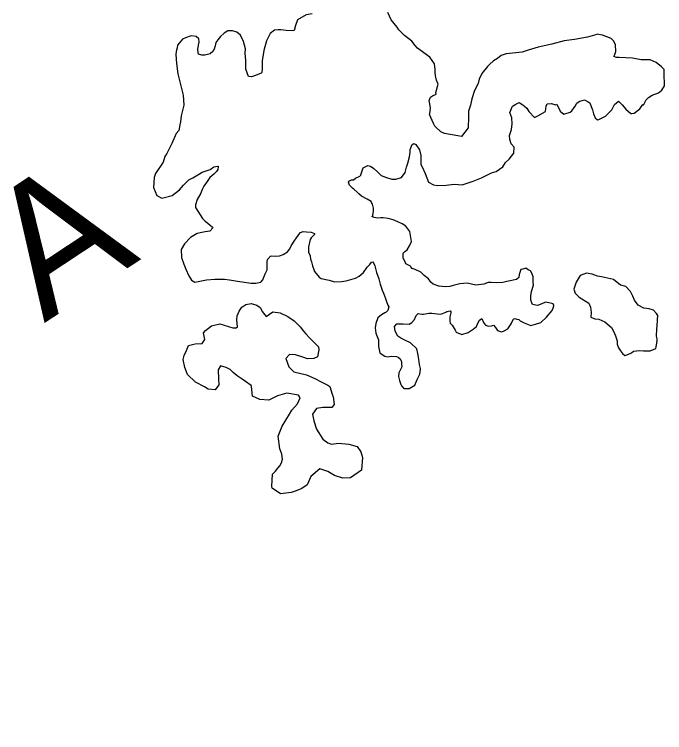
# Model space of a CAD drawing. Extents: x -492261 to -432772, y 1441225 to 1452922.
# Drawn here: x -461306.2 to -461260.2, y 1452176.4 to 1452227.1 of the extents above; entities that cross this region are included whole.
import ezdxf

# ---------------------------------------------------------------- set-up
doc = ezdxf.new("R2010")
doc.units = 0
doc.layers.add('Default', color=7, linetype='Continuous')

msp = doc.modelspace()

# ---------------------------------------------------------------- linework, layer by layer
at = {"layer": 'Default'}
for points in [[(-461285.14, 1452227.191), (-461285.565, 1452227.11), (-461286.187, 1452226.751), (-461286.332, 1452226.348), (-461286.427, 1452225.996), (-461286.552, 1452225.969), (-461286.979, 1452226.013), (-461287.355, 1452226.058), (-461287.555, 1452226.056), (-461287.806, 1452226.027), (-461288.103, 1452225.798), (-461288.372, 1452225.268), (-461288.563, 1452224.589), (-461288.679, 1452223.861), (-461288.671, 1452223.284), (-461288.693, 1452223.034), (-461288.742, 1452222.983), (-461289.141, 1452222.827), (-461289.44, 1452222.723), (-461289.641, 1452222.745), (-461289.823, 1452223.269), (-461289.825, 1452223.419), (-461289.832, 1452223.895), (-461289.888, 1452224.395), (-461289.867, 1452224.696), (-461289.999, 1452225.221), (-461290.206, 1452225.669), (-461290.459, 1452225.891), (-461290.786, 1452225.987), (-461291.112, 1452225.982), (-461291.36, 1452225.804), (-461291.632, 1452225.575), (-461291.805, 1452225.347), (-461291.952, 1452225.144), (-461291.999, 1452224.918), (-461292.072, 1452224.692), (-461292.17, 1452224.515), (-461292.343, 1452224.362), (-461292.742, 1452224.257), (-461292.943, 1452224.254), (-461293.169, 1452224.326), (-461293.195, 1452224.376), (-461293.196, 1452224.451), (-461293.223, 1452224.651), (-461293.178, 1452224.977), (-461293.13, 1452225.178), (-461293.158, 1452225.404), (-461293.336, 1452225.576), (-461293.687, 1452225.622), (-461294.086, 1452225.491), (-461294.31, 1452225.388), (-461294.655, 1452224.957), (-461294.678, 1452224.782), (-461294.75, 1452224.53), (-461294.772, 1452224.304), (-461294.739, 1452223.678), (-461294.629, 1452222.953), (-461294.417, 1452222.104), (-461294.258, 1452221.43), (-461294.224, 1452220.729), (-461294.414, 1452219.974), (-461294.459, 1452219.548), (-461294.506, 1452219.347), (-461294.576, 1452218.945), (-461294.748, 1452218.717), (-461295.065, 1452218.011), (-461295.406, 1452217.305), (-461295.554, 1452217.102), (-461295.674, 1452216.7), (-461296.214, 1452215.891), (-461296.311, 1452215.614), (-461296.352, 1452214.912), (-461296.119, 1452214.339), (-461295.766, 1452214.168), (-461295.042, 1452214.353), (-461294.52, 1452214.736), (-461294.249, 1452215.066), (-461293.853, 1452215.447), (-461293.58, 1452215.601), (-461293.108, 1452215.883), (-461292.909, 1452215.986), (-461292.709, 1452216.064), (-461292.36, 1452216.194), (-461292.087, 1452216.373), (-461291.812, 1452216.427), (-461291.787, 1452216.427), (-461291.787, 1452216.377), (-461291.809, 1452216.176), (-461291.907, 1452216.049), (-461292.105, 1452215.846), (-461292.378, 1452215.617)], [(-461279.548, 1452226.766), (-461279.805, 1452227.263)], [(-461276.037, 1452218.845), (-461276.417, 1452219.191), (-461276.468, 1452219.24), (-461276.571, 1452219.439), (-461276.855, 1452220.062), (-461276.83, 1452220.112), (-461276.786, 1452220.539), (-461276.841, 1452220.939), (-461276.868, 1452221.064), (-461276.771, 1452221.291), (-461276.647, 1452221.393), (-461276.373, 1452221.497), (-461276.399, 1452221.622), (-461276.231, 1452222.2), (-461276.361, 1452222.499), (-461276.415, 1452222.799), (-461276.443, 1452223.049), (-461276.446, 1452223.25), (-461276.501, 1452223.65), (-461276.833, 1452224.121), (-461277.238, 1452224.417), (-461277.693, 1452224.761), (-461277.871, 1452224.934), (-461278.101, 1452225.257), (-461278.607, 1452225.651), (-461279.013, 1452226.046), (-461279.141, 1452226.245), (-461279.548, 1452226.766)], [(-461271.17, 1452218.31), (-461271.199, 1452218.585), (-461271.054, 1452219.013), (-461271.009, 1452219.415), (-461271.04, 1452219.84), (-461271.17, 1452220.214), (-461270.976, 1452220.668), (-461270.752, 1452220.796), (-461270.503, 1452220.925), (-461270.25, 1452220.753), (-461270.124, 1452220.654), (-461269.971, 1452220.506), (-461269.818, 1452220.283), (-461269.437, 1452219.862), (-461269.188, 1452219.965), (-461268.641, 1452220.274), (-461268.595, 1452220.65), (-461268.523, 1452220.826), (-461268.222, 1452220.856), (-461267.946, 1452220.759), (-461267.846, 1452220.81), (-461267.614, 1452220.313), (-461267.361, 1452220.09), (-461266.911, 1452220.222), (-461266.787, 1452220.324), (-461266.541, 1452220.653), (-461266.444, 1452220.88), (-461266.345, 1452220.931), (-461266.22, 1452221.008), (-461265.896, 1452221.113), (-461265.644, 1452220.966), (-461265.517, 1452220.892), (-461265.414, 1452220.643), (-461265.335, 1452220.394), (-461265.257, 1452220.119), (-461265.128, 1452219.845), (-461264.976, 1452219.697), (-461264.876, 1452219.723), (-461264.403, 1452219.955), (-461263.958, 1452220.387), (-461263.762, 1452220.766), (-461263.49, 1452221.02), (-461263.236, 1452220.748), (-461262.981, 1452220.45), (-461262.626, 1452220.13), (-461262.551, 1452220.131), (-461262.376, 1452220.158), (-461261.98, 1452220.464), (-461261.758, 1452220.768), (-461261.732, 1452220.718), (-461261.537, 1452221.096), (-461261.364, 1452221.274), (-461261.115, 1452221.428), (-461260.667, 1452221.609), (-461260.419, 1452221.788), (-461260.247, 1452222.091), (-461260.226, 1452222.367), (-461260.256, 1452222.717), (-461260.263, 1452223.244), (-461260.441, 1452223.442), (-461260.82, 1452223.737), (-461261.249, 1452223.932), (-461261.875, 1452223.923), (-461262.503, 1452224.04), (-461263.43, 1452224.103), (-461263.631, 1452224.1), (-461263.807, 1452224.173), (-461263.759, 1452224.299), (-461263.687, 1452224.525), (-461263.693, 1452225.001), (-461263.821, 1452225.25), (-461263.999, 1452225.448), (-461264.628, 1452225.665), (-461265.03, 1452225.735), (-461265.03, 1452225.71), (-461265.679, 1452225.525), (-461266.603, 1452225.363), (-461267.329, 1452225.278), (-461268.203, 1452225.04), (-461269.177, 1452224.827), (-461269.875, 1452224.617), (-461270.299, 1452224.461), (-461271.425, 1452224.345), (-461271.774, 1452224.24), (-461272.047, 1452224.036), (-461272.32, 1452223.857), (-461272.618, 1452223.602), (-461272.741, 1452223.45), (-461273.16, 1452222.968), (-461273.33, 1452222.565), (-461273.402, 1452222.264), (-461273.67, 1452221.759), (-461273.863, 1452221.18), (-461273.957, 1452220.728), (-461274.102, 1452220.3), (-461274.096, 1452219.874), (-461274.112, 1452219.122), (-461274.58, 1452218.514), (-461274.856, 1452218.561), (-461275.785, 1452218.723), (-461276.037, 1452218.845)], [(-461273.564, 1452208.004), (-461274.192, 1452208.146), (-461274.693, 1452208.114), (-461275.167, 1452207.983), (-461275.417, 1452207.929), (-461275.692, 1452207.9), (-461275.943, 1452207.922), (-461276.169, 1452207.944), (-461276.194, 1452207.944), (-461276.596, 1452208.089), (-461276.749, 1452208.237), (-461276.927, 1452208.46), (-461277.231, 1452208.706), (-461277.459, 1452208.929), (-461277.863, 1452209.124), (-461278.064, 1452209.196), (-461278.166, 1452209.32), (-461278.191, 1452209.345), (-461278.519, 1452209.516), (-461278.571, 1452209.665), (-461278.7, 1452209.914), (-461278.704, 1452210.265), (-461278.605, 1452210.367), (-461278.432, 1452210.519), (-461278.26, 1452210.797), (-461278.114, 1452211.1), (-461278.249, 1452211.8), (-461278.529, 1452212.172), (-461278.782, 1452212.344), (-461279.084, 1452212.49), (-461279.412, 1452212.636), (-461279.764, 1452212.731), (-461280.115, 1452212.777), (-461280.291, 1452212.774), (-461280.516, 1452212.746), (-461280.767, 1452212.793), (-461280.918, 1452212.866), (-461280.844, 1452212.942), (-461280.798, 1452213.243), (-461280.8, 1452213.444), (-461280.88, 1452213.743), (-461280.956, 1452213.843), (-461280.982, 1452213.917), (-461281.26, 1452214.089), (-461281.664, 1452214.309), (-461281.841, 1452214.457), (-461281.968, 1452214.581), (-461282.196, 1452214.803), (-461282.297, 1452214.877), (-461282.399, 1452214.976), (-461282.5, 1452215.074), (-461282.579, 1452215.299), (-461282.554, 1452215.349), (-461282.355, 1452215.452), (-461282.23, 1452215.454), (-461282.081, 1452215.581), (-461281.782, 1452215.711), (-461281.708, 1452215.787), (-461281.709, 1452215.812), (-461281.588, 1452216.164), (-461281.539, 1452216.29), (-461281.216, 1452216.47), (-461281.015, 1452216.423), (-461280.787, 1452216.25), (-461280.509, 1452216.003), (-461280.255, 1452215.756), (-461279.877, 1452215.611), (-461279.5, 1452215.491), (-461279.224, 1452215.495), (-461278.825, 1452215.625), (-461278.579, 1452215.979), (-461278.484, 1452216.357), (-461278.388, 1452216.634), (-461278.268, 1452217.086), (-461278.222, 1452217.413), (-461278.225, 1452217.588), (-461278.079, 1452217.941), (-461277.955, 1452218.018), (-461277.804, 1452217.944), (-461277.548, 1452217.572), (-461277.468, 1452217.172), (-461277.459, 1452216.546), (-461277.357, 1452216.372), (-461277.15, 1452215.899), (-461276.917, 1452215.3), (-461276.564, 1452215.105), (-461276.262, 1452215.059), (-461275.661, 1452215.067), (-461275.111, 1452215.15), (-461274.535, 1452215.107), (-461273.761, 1452215.368), (-461273.163, 1452215.602), (-461272.466, 1452215.937), (-461272.142, 1452216.042), (-461271.67, 1452216.374), (-461271.474, 1452216.677), (-461271.227, 1452216.906), (-461270.881, 1452217.337), (-461270.862, 1452217.763), (-461271.065, 1452217.986), (-461271.17, 1452218.31)], [(-461292.378, 1452215.617), (-461292.574, 1452215.339), (-461292.796, 1452215.01), (-461292.918, 1452214.783), (-461293.014, 1452214.506), (-461293.284, 1452214.076), (-461293.379, 1452213.699), (-461293.402, 1452213.498), (-461292.891, 1452212.729), (-461292.713, 1452212.531), (-461292.51, 1452212.383), (-461292.181, 1452212.112), (-461292.155, 1452212.062), (-461292.378, 1452211.834), (-461292.703, 1452211.779), (-461292.953, 1452211.726), (-461293.278, 1452211.671), (-461293.75, 1452211.389), (-461294.17, 1452210.932), (-461294.415, 1452210.528), (-461294.383, 1452209.977), (-461294.226, 1452209.503), (-461294.071, 1452209.155), (-461293.864, 1452208.681), (-461293.685, 1452208.358), (-461293.433, 1452208.236), (-461292.608, 1452208.398), (-461292.032, 1452208.431), (-461291.331, 1452208.44), (-461290.98, 1452208.395), (-461290.427, 1452208.302), (-461289.925, 1452208.234), (-461289.474, 1452208.165), (-461289.123, 1452208.144), (-461288.773, 1452208.224), (-461288.625, 1452208.402), (-461288.455, 1452208.805), (-461288.334, 1452209.107), (-461288.336, 1452209.282), (-461288.316, 1452209.659), (-461288.293, 1452209.834), (-461288.096, 1452210.062), (-461287.996, 1452210.089), (-461287.72, 1452210.068), (-461287.445, 1452210.096), (-461287.195, 1452210.175), (-461286.898, 1452210.379), (-461286.725, 1452210.582), (-461286.627, 1452210.784), (-461286.357, 1452211.189), (-461286.308, 1452211.289), (-461286.087, 1452211.593), (-461285.964, 1452211.745), (-461285.789, 1452211.798), (-461285.538, 1452211.776), (-461285.212, 1452211.755), (-461284.985, 1452211.658), (-461284.984, 1452211.583), (-461285.207, 1452211.354), (-461285.28, 1452211.228), (-461285.399, 1452210.725), (-461285.394, 1452210.35), (-461285.29, 1452210.075), (-461285.262, 1452209.85), (-461285.184, 1452209.651), (-461285.131, 1452209.376), (-461285.027, 1452209.127), (-461284.975, 1452208.977), (-461284.644, 1452208.581), (-461284.518, 1452208.482), (-461283.94, 1452208.365), (-461283.789, 1452208.317), (-461283.538, 1452208.245), (-461283.062, 1452208.277), (-461282.737, 1452208.331), (-461282.088, 1452208.515), (-461281.814, 1452208.644), (-461281.517, 1452208.899), (-461281.246, 1452209.278), (-461281.222, 1452209.304), (-461281.074, 1452209.481), (-461280.951, 1452209.633), (-461280.851, 1452209.66), (-461280.8, 1452209.585), (-461280.722, 1452209.386), (-461280.59, 1452208.911), (-461280.434, 1452208.463), (-461280.329, 1452208.088), (-461280.198, 1452207.664), (-461280.095, 1452207.44), (-461279.965, 1452207.066), (-461279.887, 1452206.866), (-461279.783, 1452206.592), (-461279.732, 1452206.493), (-461279.803, 1452206.216), (-461279.902, 1452206.114), (-461280.002, 1452206.063), (-461280.25, 1452205.909), (-461280.498, 1452205.705), (-461280.643, 1452205.303), (-461280.689, 1452205.001)], [(-461268.287, 1452206.748), (-461268.638, 1452206.818), (-461268.912, 1452206.689), (-461269.211, 1452206.585), (-461269.563, 1452206.655), (-461269.614, 1452206.755), (-461269.692, 1452206.954), (-461269.696, 1452207.255), (-461269.65, 1452207.556), (-461269.506, 1452208.009), (-461269.509, 1452208.235), (-461269.514, 1452208.611), (-461269.617, 1452208.86), (-461269.72, 1452209.034), (-461269.871, 1452209.107), (-461270.048, 1452209.205), (-461270.247, 1452209.152), (-461270.397, 1452209.125), (-461270.518, 1452208.772), (-461270.54, 1452208.547), (-461270.689, 1452208.419), (-461271.388, 1452208.284), (-461271.663, 1452208.206), (-461272.088, 1452208.175), (-461272.489, 1452208.194), (-461272.69, 1452208.192), (-461273.014, 1452208.087), (-461273.564, 1452208.004)], [(-461263.85, 1452208.412), (-461264.679, 1452208.601), (-461264.98, 1452208.647), (-461265.358, 1452208.792), (-461265.759, 1452208.862), (-461266.208, 1452208.705), (-461266.477, 1452208.226), (-461266.646, 1452207.722), (-461266.542, 1452207.448), (-461266.263, 1452207.176)], [(-461263.356, 1452208.009), (-461263.85, 1452208.412)], [(-461266.263, 1452207.176), (-461265.581, 1452206.735), (-461265.477, 1452206.46), (-461265.422, 1452206.085), (-461265.443, 1452205.759), (-461265.166, 1452205.638), (-461264.89, 1452205.616), (-461264.461, 1452205.422), (-461263.98, 1452205.027), (-461263.851, 1452204.753), (-461263.697, 1452204.43), (-461263.592, 1452204.08), (-461263.589, 1452203.855), (-461263.485, 1452203.581), (-461263.357, 1452203.382), (-461263.204, 1452203.184), (-461263.052, 1452203.035), (-461262.828, 1452203.114), (-461262.579, 1452203.242), (-461262.43, 1452203.344), (-461262.005, 1452203.4), (-461261.729, 1452203.379), (-461261.654, 1452203.38), (-461261.253, 1452203.386), (-461260.854, 1452203.541), (-461260.807, 1452203.767), (-461260.761, 1452204.094), (-461260.763, 1452204.219), (-461260.791, 1452204.419), (-461260.772, 1452204.92), (-461260.75, 1452205.146), (-461260.731, 1452205.572), (-461260.71, 1452205.873), (-461260.812, 1452206.022), (-461261.015, 1452206.245), (-461261.317, 1452206.341), (-461261.693, 1452206.386), (-461262.097, 1452206.606), (-461262.352, 1452206.954), (-461262.481, 1452207.228), (-461262.636, 1452207.576), (-461262.966, 1452207.923), (-461263.318, 1452208.018), (-461263.356, 1452208.009)], [(-461287.552, 1452197.341), (-461287.261, 1452198.047), (-461286.746, 1452198.906), (-461286.574, 1452199.184), (-461286.18, 1452199.64), (-461285.984, 1452200.044), (-461286.112, 1452200.242), (-461286.941, 1452200.381), (-461287.59, 1452200.197), (-461288.212, 1452199.888), (-461288.839, 1452199.93), (-461289.368, 1452200.173), (-461289.427, 1452200.849), (-461289.453, 1452200.924), (-461289.858, 1452201.219), (-461290.085, 1452201.366), (-461290.439, 1452201.612), (-461290.718, 1452201.834), (-461290.946, 1452202.056), (-461291.224, 1452202.203), (-461291.626, 1452202.322), (-461291.798, 1452202.044), (-461291.764, 1452201.393), (-461291.733, 1452200.968), (-461292.004, 1452200.613), (-461292.506, 1452200.657), (-461292.759, 1452200.829), (-461293.389, 1452201.171), (-461293.948, 1452201.715), (-461294.154, 1452202.188), (-461294.262, 1452202.763), (-461294.191, 1452203.039), (-461294.02, 1452203.392), (-461293.874, 1452203.745), (-461293.425, 1452203.877), (-461292.924, 1452203.883), (-461292.728, 1452204.187), (-461292.834, 1452204.636), (-461292.686, 1452204.814), (-461292.265, 1452205.145), (-461291.665, 1452205.278), (-461290.759, 1452204.99), (-461290.509, 1452204.993), (-461290.41, 1452205.07), (-461290.466, 1452205.57), (-461290.445, 1452205.846), (-461290.299, 1452206.174), (-461290.127, 1452206.452), (-461289.829, 1452206.656), (-461289.454, 1452206.712), (-461289.052, 1452206.592), (-461288.825, 1452206.445), (-461288.722, 1452206.271), (-461288.67, 1452206.146), (-461288.39, 1452205.799), (-461287.919, 1452206.131), (-461287.417, 1452206.063), (-461286.862, 1452205.795), (-461286.407, 1452205.5), (-461286.001, 1452205.08), (-461285.746, 1452204.757), (-461285.593, 1452204.584), (-461285.339, 1452204.287)], [(-461280.689, 1452205.001), (-461280.661, 1452204.801), (-461280.634, 1452204.626), (-461280.452, 1452204.153), (-461280.448, 1452203.852), (-461280.446, 1452203.677), (-461280.365, 1452203.227), (-461280.34, 1452203.202), (-461280.011, 1452203.006), (-461279.785, 1452202.959), (-461279.56, 1452202.987), (-461279.184, 1452202.967), (-461279.058, 1452202.919), (-461278.932, 1452202.82), (-461278.88, 1452202.721), (-461278.828, 1452202.596), (-461278.826, 1452202.421), (-461278.799, 1452202.246), (-461279.019, 1452201.817), (-461279.04, 1452201.566), (-461278.988, 1452201.366), (-461278.962, 1452201.291), (-461278.882, 1452200.992), (-461278.831, 1452200.892), (-461278.653, 1452200.719), (-461278.278, 1452200.724), (-461277.88, 1452200.955), (-461277.71, 1452201.358), (-461277.54, 1452201.737), (-461277.494, 1452202.088), (-461277.495, 1452202.138), (-461277.548, 1452202.413), (-461277.604, 1452202.788), (-461277.631, 1452202.938), (-461277.684, 1452203.188), (-461277.738, 1452203.513), (-461278.195, 1452203.933), (-461278.548, 1452204.103), (-461278.876, 1452204.274), (-461279.078, 1452204.422), (-461279.283, 1452204.77), (-461279.312, 1452205.095), (-461279.164, 1452205.273), (-461278.714, 1452205.279), (-461278.287, 1452205.259), (-461278.089, 1452205.387), (-461277.916, 1452205.59), (-461277.794, 1452205.867), (-461277.646, 1452206.02), (-461277.395, 1452205.973), (-461277.27, 1452205.975), (-461276.895, 1452206.03), (-461276.694, 1452206.033), (-461276.318, 1452205.988), (-461276.042, 1452205.966), (-461275.693, 1452206.096), (-461275.619, 1452206.147), (-461275.394, 1452206.201), (-461275.343, 1452206.126), (-461275.342, 1452206.051), (-461275.413, 1452205.774), (-461275.409, 1452205.474), (-461275.382, 1452205.324), (-461275.256, 1452205.2), (-461275.025, 1452204.827), (-461274.973, 1452204.703), (-461274.57, 1452204.533), (-461274.121, 1452204.664), (-461273.773, 1452204.895), (-461273.526, 1452205.098), (-461273.428, 1452205.325), (-461273.306, 1452205.552), (-461273.157, 1452205.655), (-461273.028, 1452205.381), (-461272.9, 1452205.182), (-461272.674, 1452205.11), (-461272.474, 1452205.138), (-461272.324, 1452205.19), (-461272.172, 1452205.017), (-461272.044, 1452204.818), (-461271.767, 1452204.721), (-461271.617, 1452204.773), (-461271.319, 1452204.928), (-461271.122, 1452205.206), (-461271.049, 1452205.332), (-461270.902, 1452205.635), (-461270.828, 1452205.661), (-461270.677, 1452205.613), (-461270.526, 1452205.59), (-461270.45, 1452205.491), (-461270.349, 1452205.442), (-461270.147, 1452205.345), (-461269.694, 1452205.175), (-461269.344, 1452205.255), (-461268.97, 1452205.386), (-461268.574, 1452205.742), (-461268.18, 1452206.223), (-461268.082, 1452206.45), (-461268.059, 1452206.576), (-461268.111, 1452206.7), (-461268.287, 1452206.748)], [(-461285.339, 1452204.287), (-461284.705, 1452203.669), (-461284.677, 1452203.444), (-461284.77, 1452202.941), (-461285.019, 1452202.838), (-461285.47, 1452202.807), (-461285.797, 1452202.928), (-461286.325, 1452203.096), (-461286.752, 1452203.115), (-461286.998, 1452202.836), (-461286.79, 1452202.238), (-461286.435, 1452201.892), (-461285.555, 1452201.678), (-461284.95, 1452201.411), (-461284.497, 1452201.191), (-461284.042, 1452200.947), (-461283.891, 1452200.849), (-461283.734, 1452200.325), (-461283.656, 1452200.125), (-461283.598, 1452199.575), (-461283.746, 1452199.372), (-461284.397, 1452199.363), (-461284.847, 1452199.307), (-461285.118, 1452198.903), (-461285.036, 1452198.428), (-461284.828, 1452197.854), (-461284.393, 1452197.134), (-461284.039, 1452196.888), (-461283.787, 1452196.791), (-461283.287, 1452196.848), (-461282.56, 1452196.783), (-461281.956, 1452196.615), (-461281.701, 1452196.243), (-461281.595, 1452195.843), (-461281.658, 1452194.941), (-461282.428, 1452194.404), (-461282.979, 1452194.371), (-461283.557, 1452194.564), (-461284.037, 1452194.858), (-461284.591, 1452195.051), (-461285.235, 1452194.491), (-461285.503, 1452193.911), (-461285.875, 1452193.656), (-461286.274, 1452193.475), (-461286.623, 1452193.37), (-461287.373, 1452193.285), (-461287.98, 1452193.677), (-461288.006, 1452193.777), (-461288.006, 1452193.802), (-461287.942, 1452194.655), (-461287.745, 1452194.883), (-461287.572, 1452195.086), (-461287.424, 1452195.263), (-461287.302, 1452195.465), (-461287.23, 1452195.717), (-461287.285, 1452196.067), (-461287.424, 1452196.46)], [(-461287.424, 1452196.46), (-461287.552, 1452197.341)]]:
    msp.add_lwpolyline(points, dxfattribs=at)

# ---------------------------------------------------------------- texts
msp.add_text('OUACHITA', height=9.24, rotation=33.4445, dxfattribs=at).set_placement((-461350.476, 1452174.679))

doc.saveas('drawing.dxf')
